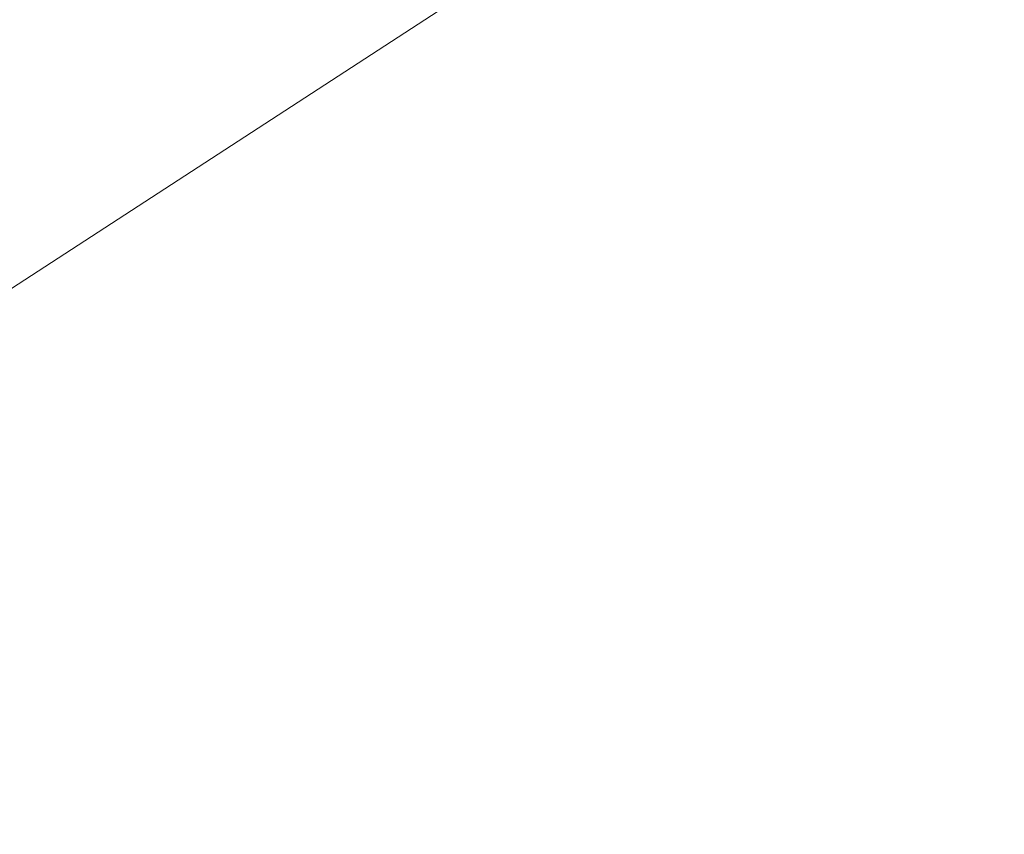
# Model space of a CAD drawing. Header units: metres. Extents: x 163628 to 167855, y 402678 to 405435.
# Tile 449 of 656: x 167388.0822 to 167388.1656, y 404859.5239 to 404859.593. Entities that reach past the tile are written whole.
import ezdxf

# ---------------------------------------------------------------- set-up
doc = ezdxf.new("R2010")
doc.units = ezdxf.units.M
for name, color, linetype, lineweight in [('X-CA190022.004-UO-BGT_Ondergrond$0$GE_201_SHDHek_Lijn_GEM', 253, 'X-CA190022.004-UO-BGT_Ondergrond$0$Hekwerk', 9), ('X-CA190022.004-UO-BGT_Ondergrond$0$GE_401_OTDErf_Vlak_GEM', 253, 'Continuous', 9), ('X-CA190022.004-UO-BGT_Ondergrond$0$GE_479_BTDGroenvoorziening_grasenkruida_GEM', 253, 'Continuous', 9), ('X-CA190022.004-UO-DTM inmeting$0$B-WE-AL-AANPIJLING-T18', 246, 'Continuous', 0)]:
    doc.layers.add(name, color=color, linetype=linetype, lineweight=lineweight)
doc.styles.add('X-CA190022.004-UO-DTM inmeting$0$NLCS-ISO', font='isocpeur.ttf', dxfattribs={"height": 2.5})
doc.linetypes.add('X-CA190022.004-UO-BGT_Ondergrond$0$Hekwerk', pattern='A,5,-1.5,[2,dgnlstyle-Veghel.shx,S=0.007937,R=0,X=0,Y=0],-1.5', length=8)

msp = doc.modelspace()

# ---------------------------------------------------------------- linework, layer by layer
at = {"layer": 'X-CA190022.004-UO-BGT_Ondergrond$0$GE_201_SHDHek_Lijn_GEM'}
msp.add_line((167404.185, 404870.05), (167386.457, 404858.513), dxfattribs=at)
at = {"layer": 'X-CA190022.004-UO-BGT_Ondergrond$0$GE_401_OTDErf_Vlak_GEM', "flags": 128}
msp.add_lwpolyline([(167400.133, 404929.779), (167399.078, 404915.725), (167398.959, 404906.913), (167399.061, 404897.697), (167398.739, 404883.182), (167399.417, 404876.868), (167400.885, 404874.795), (167402.566, 404873.189), (167404.019, 404872.416), (167404.185, 404870.05), (167386.457, 404858.513), (167385.635, 404857.979), (167382.913, 404856.207), (167381.541, 404855.42), (167380.788, 404854.987), (167368.252, 404847.792)], dxfattribs=at)
at = {"layer": 'X-CA190022.004-UO-BGT_Ondergrond$0$GE_479_BTDGroenvoorziening_grasenkruida_GEM', "flags": 128}
msp.add_lwpolyline([(167398.04, 404863.177), (167388.203, 404857.52), (167387.316, 404857.01), (167386.457, 404858.513), (167404.185, 404870.05), (167404.019, 404872.416), (167404.15, 404872.347), (167405.442, 404871.835), (167408.223, 404871.146), (167411.392, 404872.393), (167413.819, 404874.138), (167415.221, 404876.379), (167415.156, 404880.274), (167414.836, 404885.141), (167414.618, 404889.075), (167414.781, 404894.281), (167415.895, 404899.11), (167418.121, 404903.623), (167421.793, 404909.346), (167425.691, 404914.648), (167430.241, 404920.627), (167433.288, 404926.385), (167435.746, 404932.159)], dxfattribs=at)

# ---------------------------------------------------------------- texts
at = {"layer": 'X-CA190022.004-UO-DTM inmeting$0$B-WE-AL-AANPIJLING-T18', "linetype": 'ByBlock', "insert": (167386.900734, 404859.86259), "char_height": 0.18, "attachment_point": 5, "rotation": 27.16151, "style": 'X-CA190022.004-UO-DTM inmeting$0$NLCS-ISO'}
msp.add_mtext_dynamic_manual_height_columns('Beheersgrens: hekwerk, muur, haag etc..', width=6.0054575, gutter_width=12.201, heights=[0.234], dxfattribs=at)

doc.saveas('drawing.dxf')
